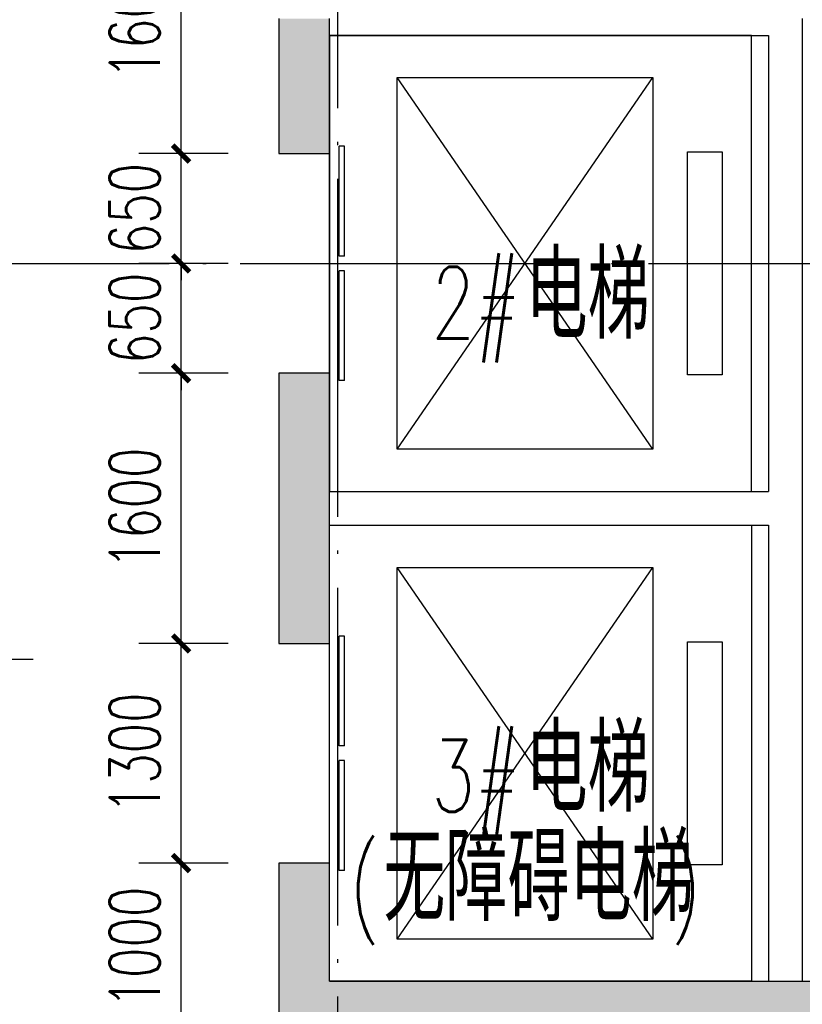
# Model space of a CAD drawing. Extents: x 797781 to 1255204, y 21234 to 1024248.
# Tile 611 of 656: x 945023 to 949658, y 671695 to 677524. Entities that reach past the tile are written whole.
import ezdxf

# ---------------------------------------------------------------- set-up
doc = ezdxf.new("R2010")
doc.units = 0
doc.header["$LTSCALE"] = 1000
doc.header["$MEASUREMENT"] = 0
doc.linetypes.add('230303生产综合楼-平面图_t8$0$DOTE', pattern=[2.42, 2, -0.2, 0.02, -0.2])
for name, color, linetype in [('230303生产综合楼-平面图_t8$0$A-PLAN-EVTR', 2, 'Continuous'), ('230303生产综合楼-平面图_t8$0$DIM_LEAD', 3, 'Continuous'), ('230303生产综合楼-平面图_t8$0$DOTE', 1, '230303生产综合楼-平面图_t8$0$DOTE'), ('230303生产综合楼-平面图_t8$0$H-楼板留洞', 6, 'Continuous'), ('230303生产综合楼-平面图_t8$0$PUB_DIM', 3, 'Continuous'), ('230303生产综合楼-平面图_t8$0$PUB_HATCH', 8, 'Continuous'), ('230303生产综合楼-平面图_t8$0$PUB_TEXT', 7, 'Continuous'), ('230303生产综合楼-平面图_t8$0$STAIR', 2, 'Continuous'), ('230303生产综合楼-平面图_t8$0$WALL', 40, 'Continuous'), ('230303生产综合楼-平面图_t8$0$WINDOW', 4, 'Continuous'), ('230303生产综合楼-平面图_t8$0$板洞', 6, 'Continuous')]:
    doc.layers.add(name, color=color, linetype=linetype)
doc.styles.add('230303生产综合楼-平面图_t8$0$_TCH_DIM', font='SIMPLEX', dxfattribs={"bigfont": 'GBCBIG'})
doc.styles.add('230303生产综合楼-平面图_T8$0$_TCH_DIM_T3', font='SIMPLEX', dxfattribs={"width": 0.705882, "bigfont": 'GBCBIG'})
doc.dimstyles.new('230303生产综合楼-平面图_T8$0$_TCH_ARCH&&100', dxfattribs={"dimtxt": 297.5, "dimasz": 100, "dimexe": 250, "dimexo": 300, "dimgap": 126.25, "dimtad": 1, "dimdec": 0, "dimzin": 0, "dimdsep": 46, "dimtxsty": '230303生产综合楼-平面图_T8$0$_TCH_DIM_T3', "dimblk": '230303生产综合楼-平面图_t8$0$_ArchTick', "dimcen": 0.09, "dimclrt": 7, "dimazin": 2, "dimtfac": 1, "dimtdec": 0, "dimtix": 1, "dimtmove": 2, "dimatfit": 3, "dimfxl": 1, "dimtolj": 1, "dimtzin": 0, "dimarcsym": 0})

# ---------------------------------------------------------------- blocks, each defined once
blk = doc.blocks.new('230303生产综合楼-平面图_t8$0$$DORLIB2D$00000127')
at = {"color": 0}
for points in [[(-0.5333, 0.7949), (-0.5333, 0.6904)], [(-0.0333, 0.7949), (-0.5333, 0.7949)], [(-0.0333, 0.7949), (-0.0333, 0.6904)], [(0.5333, 0.7949), (0.0333, 0.7949)], [(0.0333, 0.7949), (0.0333, 0.6904)], [(0.5333, 0.7949), (0.5333, 0.6904)], [(-0.0333, 0.6904), (-0.5333, 0.6904)], [(0.5333, 0.6904), (0.0333, 0.6904)], [(0.5, 0.5), (-0.5, 0.5)]]:
    blk.add_lwpolyline(points, dxfattribs=at)
blk = doc.blocks.new('230303生产综合楼-平面图_t8$0$_ArchTick')
at = {"color": 0, "linetype": 'ByBlock', "const_width": 0.3}
blk.add_lwpolyline([(-0.5, -0.5), (0.5, 0.5)], dxfattribs=at)
blk = doc.blocks.new('*D6223')
at = {"layer": '230303生产综合楼-平面图_t8$0$PUB_DIM', "color": 0, "lineweight": -2, "transparency": 16777216}
for p, q in [((772798.3, 185598.9), (772269.5, 185598.9)), ((772519.5, 183998.9), (772519.5, 185598.9)), ((772798.3, 183998.9), (772269.5, 183998.9))]:
    blk.add_line(p, q, dxfattribs=at)
at = {"layer": 'Defpoints', "color": 0, "transparency": 16777216}
for p in [(772519.5, 185598.9), (773098.3, 185598.9), (773098.3, 183998.9)]:
    blk.add_point(p, dxfattribs=at)
at = {"layer": '230303生产综合楼-平面图_t8$0$PUB_DIM', "color": 0, "lineweight": -2, "transparency": 16777216, "xscale": 100, "yscale": 100, "zscale": 100}
for p, rotation in [((772519.5, 185598.9), 90), ((772519.5, 183998.9), 270)]:
    blk.add_blockref('230303生产综合楼-平面图_t8$0$_ArchTick', p, dxfattribs=dict(at, rotation=rotation))
at = {"layer": '230303生产综合楼-平面图_t8$0$PUB_DIM', "color": 7, "transparency": 16777216, "insert": (772244.5, 184798.9), "char_height": 297.5, "attachment_point": 5, "rotation": 90, "style": '230303生产综合楼-平面图_T8$0$_TCH_DIM_T3'}
blk.add_mtext('\\A1;1600', dxfattribs=at)
blk = doc.blocks.new('*D6224')
at = {"layer": '230303生产综合楼-平面图_t8$0$PUB_DIM', "color": 0, "lineweight": -2, "transparency": 16777216}
for p, q in [((772519.5, 183998.9), (772519.5, 184098.9)), ((772798.3, 183998.9), (772269.5, 183998.9)), ((772519.5, 183348.9), (772519.5, 183998.9)), ((772798.3, 183348.9), (772269.5, 183348.9)), ((772519.5, 183348.9), (772519.5, 183248.9))]:
    blk.add_line(p, q, dxfattribs=at)
at = {"layer": 'Defpoints', "color": 0, "transparency": 16777216}
for p in [(772519.5, 183998.9), (773098.3, 183998.9), (773098.3, 183348.9)]:
    blk.add_point(p, dxfattribs=at)
at = {"layer": '230303生产综合楼-平面图_t8$0$PUB_DIM', "color": 0, "lineweight": -2, "transparency": 16777216, "xscale": 100, "yscale": 100, "zscale": 100}
for p, rotation in [((772519.5, 183998.9), 270), ((772519.5, 183348.9), 90)]:
    blk.add_blockref('230303生产综合楼-平面图_t8$0$_ArchTick', p, dxfattribs=dict(at, rotation=rotation))
at = {"layer": '230303生产综合楼-平面图_t8$0$PUB_DIM', "color": 7, "transparency": 16777216, "insert": (772244.5, 183673.9), "char_height": 297.5, "attachment_point": 5, "rotation": 90, "style": '230303生产综合楼-平面图_T8$0$_TCH_DIM_T3'}
blk.add_mtext('\\A1;650', dxfattribs=at)
blk = doc.blocks.new('*D6225')
at = {"layer": '230303生产综合楼-平面图_t8$0$PUB_DIM', "color": 0, "lineweight": -2, "transparency": 16777216}
for p, q in [((772519.5, 183348.9), (772519.5, 183448.9)), ((772798.3, 183348.9), (772269.5, 183348.9)), ((772519.5, 182698.9), (772519.5, 183348.9)), ((772798.3, 182698.9), (772269.5, 182698.9)), ((772519.5, 182698.9), (772519.5, 182598.9))]:
    blk.add_line(p, q, dxfattribs=at)
at = {"layer": 'Defpoints', "color": 0, "transparency": 16777216}
for p in [(772519.5, 183348.9), (773098.3, 183348.9), (773098.3, 182698.9)]:
    blk.add_point(p, dxfattribs=at)
at = {"layer": '230303生产综合楼-平面图_t8$0$PUB_DIM', "color": 0, "lineweight": -2, "transparency": 16777216, "xscale": 100, "yscale": 100, "zscale": 100}
for p, rotation in [((772519.5, 183348.9), 270), ((772519.5, 182698.9), 90)]:
    blk.add_blockref('230303生产综合楼-平面图_t8$0$_ArchTick', p, dxfattribs=dict(at, rotation=rotation))
at = {"layer": '230303生产综合楼-平面图_t8$0$PUB_DIM', "color": 7, "transparency": 16777216, "insert": (772244.5, 183023.9), "char_height": 297.5, "attachment_point": 5, "rotation": 90, "style": '230303生产综合楼-平面图_T8$0$_TCH_DIM_T3'}
blk.add_mtext('\\A1;650', dxfattribs=at)
blk = doc.blocks.new('*D6226')
at = {"layer": '230303生产综合楼-平面图_t8$0$PUB_DIM', "color": 0, "lineweight": -2, "transparency": 16777216}
for p, q in [((772798.3, 182698.9), (772269.5, 182698.9)), ((772519.5, 181098.9), (772519.5, 182698.9)), ((772798.3, 181098.9), (772269.5, 181098.9))]:
    blk.add_line(p, q, dxfattribs=at)
at = {"layer": 'Defpoints', "color": 0, "transparency": 16777216}
for p in [(772519.5, 182698.9), (773098.3, 182698.9), (773098.3, 181098.9)]:
    blk.add_point(p, dxfattribs=at)
at = {"layer": '230303生产综合楼-平面图_t8$0$PUB_DIM', "color": 0, "lineweight": -2, "transparency": 16777216, "xscale": 100, "yscale": 100, "zscale": 100}
for p, rotation in [((772519.5, 182698.9), 90), ((772519.5, 181098.9), 270)]:
    blk.add_blockref('230303生产综合楼-平面图_t8$0$_ArchTick', p, dxfattribs=dict(at, rotation=rotation))
at = {"layer": '230303生产综合楼-平面图_t8$0$PUB_DIM', "color": 7, "transparency": 16777216, "insert": (772244.5, 181898.9), "char_height": 297.5, "attachment_point": 5, "rotation": 90, "style": '230303生产综合楼-平面图_T8$0$_TCH_DIM_T3'}
blk.add_mtext('\\A1;1600', dxfattribs=at)
blk = doc.blocks.new('*D6227')
at = {"layer": '230303生产综合楼-平面图_t8$0$PUB_DIM', "color": 0, "lineweight": -2, "transparency": 16777216}
for p, q in [((772798.3, 181098.9), (772269.5, 181098.9)), ((772519.5, 179798.9), (772519.5, 181098.9)), ((772798.3, 179798.9), (772269.5, 179798.9))]:
    blk.add_line(p, q, dxfattribs=at)
at = {"layer": 'Defpoints', "color": 0, "transparency": 16777216}
for p in [(772519.5, 181098.9), (773098.3, 181098.9), (773098.3, 179798.9)]:
    blk.add_point(p, dxfattribs=at)
at = {"layer": '230303生产综合楼-平面图_t8$0$PUB_DIM', "color": 0, "lineweight": -2, "transparency": 16777216, "xscale": 100, "yscale": 100, "zscale": 100}
for p, rotation in [((772519.5, 181098.9), 90), ((772519.5, 179798.9), 270)]:
    blk.add_blockref('230303生产综合楼-平面图_t8$0$_ArchTick', p, dxfattribs=dict(at, rotation=rotation))
at = {"layer": '230303生产综合楼-平面图_t8$0$PUB_DIM', "color": 7, "transparency": 16777216, "insert": (772244.5, 180448.9), "char_height": 297.5, "attachment_point": 5, "rotation": 90, "style": '230303生产综合楼-平面图_T8$0$_TCH_DIM_T3'}
blk.add_mtext('\\A1;1300', dxfattribs=at)
blk = doc.blocks.new('*D6228')
at = {"layer": '230303生产综合楼-平面图_t8$0$PUB_DIM', "color": 0, "lineweight": -2, "transparency": 16777216}
for p, q in [((772798.3, 179798.9), (772269.5, 179798.9)), ((772519.5, 178798.9), (772519.5, 179798.9)), ((772798.3, 178798.9), (772269.5, 178798.9))]:
    blk.add_line(p, q, dxfattribs=at)
at = {"layer": 'Defpoints', "color": 0, "transparency": 16777216}
for p in [(772519.5, 179798.9), (773098.3, 179798.9), (773098.3, 178798.9)]:
    blk.add_point(p, dxfattribs=at)
at = {"layer": '230303生产综合楼-平面图_t8$0$PUB_DIM', "color": 0, "lineweight": -2, "transparency": 16777216, "xscale": 100, "yscale": 100, "zscale": 100}
for p, rotation in [((772519.5, 179798.9), 90), ((772519.5, 178798.9), 270)]:
    blk.add_blockref('230303生产综合楼-平面图_t8$0$_ArchTick', p, dxfattribs=dict(at, rotation=rotation))
at = {"layer": '230303生产综合楼-平面图_t8$0$PUB_DIM', "color": 7, "transparency": 16777216, "insert": (772244.5, 179298.9), "char_height": 297.5, "attachment_point": 5, "rotation": 90, "style": '230303生产综合楼-平面图_T8$0$_TCH_DIM_T3'}
blk.add_mtext('\\A1;1000', dxfattribs=at)
blk = doc.blocks.new('230303生产综合楼-平面图_t8$0$WSJ-1')
at = {"layer": '230303生产综合楼-平面图_t8$0$DIM_LEAD'}
blk.add_line((769587.9, 181005.3), (771644.2, 181005.3), dxfattribs=at)
at = {"layer": '230303生产综合楼-平面图_t8$0$PUB_TEXT', "style": '230303生产综合楼-平面图_t8$0$_TCH_DIM'}
blk.add_text('洞顶距地', height=357.45, dxfattribs=at).set_placement((769666, 180550.3))
blk = doc.blocks.new('230303生产综合楼-平面图_t8$0$HXT-1')
at = {"layer": '230303生产综合楼-平面图_t8$0$PUB_HATCH'}
for points in [[(773098.3, 184798.9), (773098.3, 183998.9), (773398.3, 183998.9), (773398.3, 184798.9)], [(773398.3, 181898.9), (773398.3, 182698.9), (773098.3, 182698.9), (773098.3, 181898.9)], [(773098.3, 181898.9), (773098.3, 181098.9), (773398.3, 181098.9), (773398.3, 181898.9)], [(773398.3, 179098.9), (773398.3, 179798.9), (773098.3, 179798.9), (773098.3, 178798.9)], [(773398.3, 179098.9), (773098.3, 178798.9), (776098.3, 178798.9), (776098.3, 179098.9)], [(776098.3, 179098.9), (776098.3, 178798.9), (779498.3, 178798.9), (779498.3, 179098.9)]]:
    blk.add_hatch(color=256, dxfattribs=at).paths.add_polyline_path(points)
at = {"layer": '230303生产综合楼-平面图_t8$0$A-PLAN-EVTR'}
for p, q in [((773798.3, 182248.9), (773798.3, 184448.9)), ((773798.3, 184448.9), (775313.3, 184448.9)), ((775313.3, 182248.9), (773798.3, 184448.9)), ((773798.3, 182248.9), (775313.3, 184448.9)), ((775313.3, 184448.9), (775313.3, 182248.9)), ((775518.3, 182688.9), (775518.3, 184008.9)), ((775518.3, 184008.9), (775723.3, 184008.9)), ((775723.3, 184008.9), (775723.3, 182688.9)), ((775723.3, 182688.9), (775518.3, 182688.9)), ((775313.3, 182248.9), (773798.3, 182248.9)), ((773798.3, 179348.9), (773798.3, 181548.9)), ((773798.3, 181548.9), (775313.3, 181548.9)), ((775313.3, 179348.9), (773798.3, 181548.9)), ((773798.3, 179348.9), (775313.3, 181548.9)), ((775313.3, 181548.9), (775313.3, 179348.9)), ((775518.3, 179788.9), (775518.3, 181108.9)), ((775518.3, 181108.9), (775723.3, 181108.9)), ((775723.3, 181108.9), (775723.3, 179788.9)), ((775723.3, 179788.9), (775518.3, 179788.9)), ((775313.3, 179348.9), (773798.3, 179348.9))]:
    blk.add_line(p, q, dxfattribs=at)
at = {"layer": '230303生产综合楼-平面图_t8$0$H-楼板留洞'}
for points in [[(775898.3, 184698.9), (773398.3, 184698.9), (773398.3, 181998.9), (775898.3, 181998.9)], [(773398.3, 181798.9), (775898.3, 181798.9), (775898.3, 179098.9), (773398.3, 179098.9)]]:
    blk.add_lwpolyline(points, close=True, dxfattribs=at)
at = {"layer": '230303生产综合楼-平面图_t8$0$WALL'}
for p, q in [((773098.3, 184798.9), (773098.3, 183998.9)), ((773398.3, 183998.9), (773398.3, 184798.9)), ((776198.3, 184798.9), (776198.3, 181898.9)), ((773398.3, 184698.9), (775998.3, 184698.9)), ((775998.3, 184698.9), (775998.3, 181998.9)), ((773098.3, 183998.9), (773398.3, 183998.9)), ((773398.3, 182698.9), (773098.3, 182698.9)), ((773098.3, 182698.9), (773098.3, 181898.9)), ((773398.3, 181898.9), (773398.3, 182698.9)), ((773398.3, 181998.9), (775998.3, 181998.9)), ((773098.3, 181898.9), (773098.3, 181098.9)), ((773398.3, 181098.9), (773398.3, 181898.9)), ((776198.3, 181898.9), (776198.3, 179098.9)), ((773398.3, 181798.9), (775998.3, 181798.9)), ((775998.3, 181798.9), (775998.3, 179098.9)), ((773098.3, 181098.9), (773398.3, 181098.9)), ((773398.3, 179798.9), (773098.3, 179798.9)), ((773098.3, 179798.9), (773098.3, 178798.9)), ((773398.3, 179098.9), (773398.3, 179798.9)), ((773398.3, 179098.9), (776098.3, 179098.9)), ((776098.3, 179098.9), (779498.3, 179098.9))]:
    blk.add_line(p, q, dxfattribs=at)
at = {"layer": '230303生产综合楼-平面图_t8$0$WINDOW', "xscale": 1300, "yscale": 300, "zscale": 300, "rotation": 270}
for p in [(773248.3, 183348.9), (773248.3, 180448.9)]:
    blk.add_blockref('230303生产综合楼-平面图_t8$0$$DORLIB2D$00000127', p, dxfattribs=at)
at = {"layer": '230303生产综合楼-平面图_t8$0$PUB_TEXT', "style": '230303生产综合楼-平面图_t8$0$_TCH_DIM'}
for s, p in [('电梯', (774559, 182903.5)), ('电梯', (774559, 180102.7)), ('无障碍电梯', (773717, 179455.6, 2162.2))]:
    blk.add_text(s, height=510.64, dxfattribs=at).set_placement(p)
at = {"layer": '230303生产综合楼-平面图_t8$0$PUB_TEXT', "style": '230303生产综合楼-平面图_t8$0$_TCH_DIM', "width": 0.705882}
for s, p in [('2#', (774001.9, 182903.5)), ('3#', (774001.9, 180102.7)), ('(', (773517, 179455.6, 2162.2)), (')', (775419.1, 179455.6, 2162.2))]:
    blk.add_text(s, height=425, dxfattribs=at).set_placement(p)
at = {"layer": '230303生产综合楼-平面图_t8$0$PUB_DIM'}
for p1, p2, picture, middle in [((773098.3, 183998.9), (773098.3, 185598.9), '*D6223', (772244.5, 184798.9)), ((773098.3, 183348.9), (773098.3, 183998.9), '*D6224', (772244.5, 183673.9)), ((773098.3, 182698.9), (773098.3, 183348.9), '*D6225', (772244.5, 183023.9)), ((773098.3, 181098.9), (773098.3, 182698.9), '*D6226', (772244.5, 181898.9)), ((773098.3, 179798.9), (773098.3, 181098.9), '*D6227', (772244.5, 180448.9)), ((773098.3, 178798.9), (773098.3, 179798.9), '*D6228', (772244.5, 179298.9))]:
    dim = blk.add_aligned_dim(p1=p1, p2=p2, distance=578.8, dimstyle='230303生产综合楼-平面图_T8$0$_TCH_ARCH&&100', dxfattribs=at)
    dim.commit()
    dim.dimension.update_dxf_attribs({"geometry": picture, "text_midpoint": middle})

msp = doc.modelspace()

# ---------------------------------------------------------------- linework, layer by layer
at = {"layer": '230303生产综合楼-平面图_t8$0$DOTE'}
for p, q in [((946908, 662481.1), (946908, 690481.1)), ((895508, 676081.1), (989908, 676081.1))]:
    msp.add_line(p, q, dxfattribs=at)

# ---------------------------------------------------------------- block references
at = {"layer": '230303生产综合楼-平面图_t8$0$STAIR'}
msp.add_blockref('230303生产综合楼-平面图_t8$0$WSJ-1', (173459.7, 492732.2), dxfattribs=at)
at = {"layer": '230303生产综合楼-平面图_t8$0$板洞'}
msp.add_blockref('230303生产综合楼-平面图_t8$0$HXT-1', (173459.7, 492732.2), dxfattribs=at)

# ---------------------------------------------------------------- texts
at = {"layer": '230303生产综合楼-平面图_t8$0$PUB_TEXT', "style": '230303生产综合楼-平面图_t8$0$_TCH_DIM'}
msp.add_text('电梯厅', height=510.64, dxfattribs=at).set_placement((943660.9, 676294.8))

doc.saveas('drawing.dxf')
